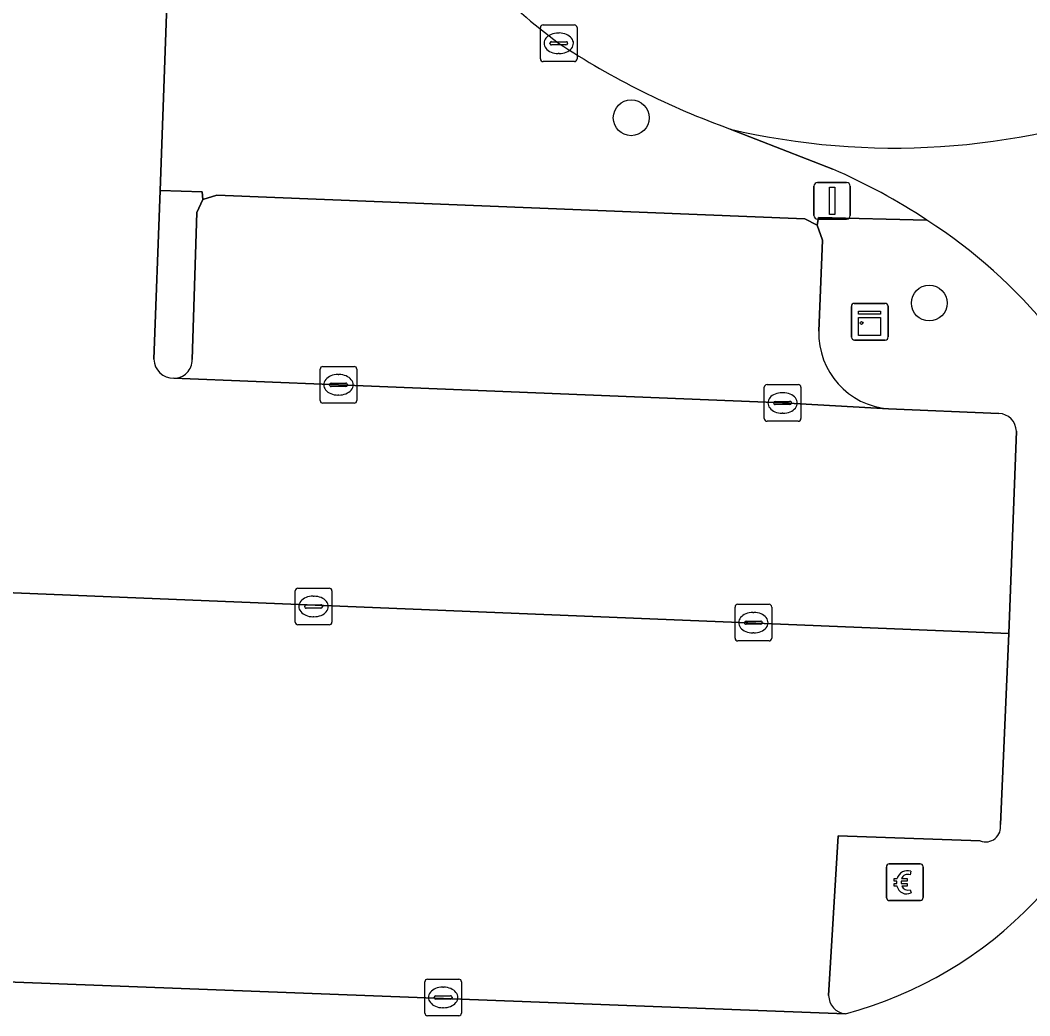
# Model space of a CAD drawing. Extents: x 160888 to 161385, y 386490 to 386908.
# Drawn here: x 160998.61 to 161026.16, y 386680.73 to 386707.9 of the extents above; entities that cross this region are included whole.
import ezdxf

# ---------------------------------------------------------------- set-up
doc = ezdxf.new("R2010")
doc.units = 0
for name, color, linetype in [('IMGEO_Betaalautomaat', 7, 'Continuous'), ('IMGEO_Boom', 7, 'Continuous'), ('IMGEO_Groenvoorziening', 7, 'Continuous'), ('IMGEO_Kast', 7, 'Continuous'), ('IMGEO_Kolk', 7, 'Continuous'), ('IMGEO_Lichtmast', 7, 'Continuous'), ('IMGEO_Parkeervlak_open', 7, 'Continuous'), ('IMGEO_Rijbaan_lokaal_gesloten', 7, 'Continuous'), ('IMGEO_Rijbaan_lokaal_open', 7, 'Continuous'), ('IMGEO_Verkeerseiland_open', 7, 'Continuous')]:
    doc.layers.add(name, color=color, linetype=linetype)

msp = doc.modelspace()

# ---------------------------------------------------------------- linework, layer by layer
at = {"layer": 'IMGEO_Betaalautomaat'}
for p, q in [((161022.323, 386684.877), (161023.164, 386684.877)), ((161023.164, 386684.877), (161022.323, 386684.877)), ((161022.248, 386683.953), (161022.248, 386684.794)), ((161022.248, 386684.794), (161022.248, 386683.953)), ((161022.91, 386684.682), (161022.893, 386684.582)), ((161023.247, 386684.803), (161023.247, 386683.962)), ((161023.247, 386683.962), (161023.247, 386684.803)), ((161022.531, 386684.341), (161022.531, 386684.409)), ((161022.652, 386684.409), (161022.652, 386684.341)), ((161022.897, 386684.176), (161022.919, 386684.089)), ((161023.173, 386683.878), (161022.332, 386683.878)), ((161022.332, 386683.878), (161023.173, 386683.878))]:
    msp.add_line(p, q, dxfattribs=at)
for points in [[(161022.531, 386684.409), (161022.462, 386684.409), (161022.462, 386684.478), (161022.541, 386684.478)], [(161022.536, 386684.272), (161022.462, 386684.272), (161022.462, 386684.341), (161022.531, 386684.341)], [(161022.663, 386684.478), (161022.81, 386684.478), (161022.81, 386684.409), (161022.652, 386684.409)], [(161022.652, 386684.341), (161022.81, 386684.341), (161022.81, 386684.272), (161022.666, 386684.272)]]:
    msp.add_lwpolyline(points, dxfattribs=at)
for centre, radius, start, end in [((161022.326, 386684.8), 0.0779, 92.4484, 184.2845), ((161022.326, 386684.8), 0.0779, 92.4484, 184.2845), ((161023.17, 386684.8), 0.0779, 2.4484, 94.2845), ((161023.17, 386684.8), 0.0779, 2.4484, 94.2845), ((161022.824, 386684.402), 0.293, 73.014, 165.0139), ((161022.83, 386684.415), 0.179, 69.3236, 159.5683), ((161022.797, 386684.327), 0.267, 191.8096, 297.0389), ((161022.83, 386684.342), 0.179, 202.7625, 291.8693), ((161022.326, 386683.956), 0.0779, 182.4484, 274.2845), ((161022.326, 386683.956), 0.0779, 182.4484, 274.2845), ((161023.17, 386683.956), 0.0779, 272.4484, 4.2845), ((161023.17, 386683.956), 0.0779, 272.4484, 4.2845)]:
    msp.add_arc(centre, radius, start, end, dxfattribs=at)
at = {"layer": 'IMGEO_Boom'}
for centre in [(161015.285, 386705.236), (161023.417, 386700.181)]:
    msp.add_circle(centre, 0.489, dxfattribs=at)
at = {"layer": 'IMGEO_Groenvoorziening'}
for points in [[(161002.88, 386715.816), (161002.803, 386713.653), (161002.436, 386703.253), (161003.577, 386703.212), (161003.598, 386703.01), (161003.974, 386703.12), (161020.017, 386702.481), (161020.361, 386702.309), (161020.397, 386702.514), (161023.353, 386702.44)], [(161020.785, 386703.834), (161017.988, 386704.928)]]:
    msp.add_lwpolyline(points, dxfattribs=at)
for centre, radius, start, end in [((161024.267, 386721.921), 18.298, 216.918, 233.1915), ((161025.524, 386725.848), 22.236, 236.6618, 250.1885), ((161014.07, 386688.401), 16.831, 56.5256, 66.4851)]:
    msp.add_arc(centre, radius, start, end, dxfattribs=at)
at = {"layer": 'IMGEO_Kast'}
for p, q in [((161021.292, 386699.247), (161021.292, 386700.088)), ((161021.292, 386700.088), (161021.292, 386699.247)), ((161021.367, 386700.172), (161022.208, 386700.172)), ((161022.208, 386700.172), (161021.367, 386700.172)), ((161022.292, 386700.097), (161022.292, 386699.256)), ((161022.292, 386699.256), (161022.292, 386700.097)), ((161022.217, 386699.172), (161021.376, 386699.172)), ((161021.376, 386699.172), (161022.217, 386699.172))]:
    msp.add_line(p, q, dxfattribs=at)
for points in [[(161021.487, 386699.962), (161022.087, 386699.962), (161022.087, 386699.877), (161021.487, 386699.877), (161021.487, 386699.962)], [(161021.487, 386699.787), (161022.087, 386699.787), (161022.087, 386699.298), (161021.487, 386699.298), (161021.487, 386699.787)]]:
    msp.add_lwpolyline(points, dxfattribs=at)
msp.add_circle((161021.571, 386699.636), 0.0377, dxfattribs=at)
for centre, start, end in [((161021.37, 386700.094), 92.4484, 184.2845), ((161021.37, 386700.094), 92.4484, 184.2845), ((161022.214, 386700.094), 2.4484, 94.2845), ((161022.214, 386700.094), 2.4484, 94.2845), ((161021.37, 386699.25), 182.4484, 274.2845), ((161021.37, 386699.25), 182.4484, 274.2845), ((161022.214, 386699.25), 272.4484, 4.2845), ((161022.214, 386699.25), 272.4484, 4.2845)]:
    msp.add_arc(centre, 0.0779, start, end, dxfattribs=at)
at = {"layer": 'IMGEO_Kolk'}
for p, q in [((161012.881, 386707.769), (161013.733, 386707.769)), ((161012.806, 386706.843), (161012.806, 386707.695)), ((161013.294, 386707.549), (161013.319, 386707.549)), ((161013.807, 386707.695), (161013.807, 386706.843)), ((161013.065, 386707.263), (161013.065, 386707.275)), ((161013.503, 386707.226), (161013.105, 386707.226)), ((161013.108, 386707.312), (161013.506, 386707.312)), ((161013.549, 386707.275), (161013.549, 386707.263)), ((161013.317, 386706.989), (161013.292, 386706.989)), ((161013.733, 386706.769), (161012.881, 386706.769)), ((161006.796, 386697.524), (161006.796, 386698.376)), ((161006.871, 386698.45), (161007.723, 386698.45)), ((161007.797, 386698.376), (161007.797, 386697.524)), ((161007.284, 386698.23), (161007.309, 386698.23)), ((161007.055, 386697.944), (161007.055, 386697.956)), ((161007.493, 386697.907), (161007.095, 386697.907)), ((161007.098, 386697.993), (161007.496, 386697.993)), ((161007.539, 386697.956), (161007.539, 386697.944)), ((161018.914, 386697.03), (161018.914, 386697.882)), ((161018.989, 386697.956), (161019.841, 386697.956)), ((161019.915, 386697.882), (161019.915, 386697.03)), ((161007.307, 386697.67), (161007.282, 386697.67)), ((161019.402, 386697.736), (161019.427, 386697.736)), ((161007.723, 386697.45), (161006.871, 386697.45)), ((161019.173, 386697.45), (161019.173, 386697.462)), ((161019.611, 386697.413), (161019.213, 386697.413)), ((161019.216, 386697.499), (161019.614, 386697.499)), ((161019.657, 386697.462), (161019.657, 386697.45)), ((161019.425, 386697.176), (161019.4, 386697.176)), ((161019.841, 386696.956), (161018.989, 386696.956)), ((161006.116, 386691.476), (161006.116, 386692.328)), ((161006.191, 386692.402), (161007.043, 386692.402)), ((161007.117, 386692.328), (161007.117, 386691.476)), ((161006.604, 386692.182), (161006.629, 386692.182)), ((161006.375, 386691.896), (161006.375, 386691.908)), ((161006.813, 386691.859), (161006.415, 386691.859)), ((161006.418, 386691.945), (161006.816, 386691.945)), ((161006.859, 386691.908), (161006.859, 386691.896)), ((161018.117, 386691.035), (161018.117, 386691.887)), ((161018.192, 386691.961), (161019.044, 386691.961)), ((161019.118, 386691.887), (161019.118, 386691.035)), ((161006.627, 386691.622), (161006.602, 386691.622)), ((161018.419, 386691.504), (161018.817, 386691.504)), ((161018.605, 386691.741), (161018.63, 386691.741)), ((161007.043, 386691.402), (161006.191, 386691.402)), ((161018.376, 386691.455), (161018.376, 386691.467)), ((161018.814, 386691.418), (161018.416, 386691.418)), ((161018.86, 386691.467), (161018.86, 386691.455)), ((161019.044, 386690.961), (161018.192, 386690.961)), ((161018.628, 386691.181), (161018.603, 386691.181)), ((161009.652, 386680.809), (161009.652, 386681.661)), ((161009.727, 386681.735), (161010.579, 386681.735)), ((161010.653, 386681.661), (161010.653, 386680.809)), ((161010.14, 386681.515), (161010.165, 386681.515)), ((161009.911, 386681.229), (161009.911, 386681.241)), ((161010.349, 386681.192), (161009.951, 386681.192)), ((161009.954, 386681.278), (161010.352, 386681.278)), ((161010.395, 386681.241), (161010.395, 386681.229)), ((161010.163, 386680.955), (161010.138, 386680.955)), ((161010.579, 386680.735), (161009.727, 386680.735))]:
    msp.add_line(p, q, dxfattribs=at)
for points in [[(161012.881, 386707.769), (161013.733, 386707.769)], [(161012.806, 386706.843), (161012.806, 386707.695)], [(161013.807, 386707.695), (161013.807, 386706.843)], [(161013.733, 386706.769), (161012.881, 386706.769)], [(161006.796, 386697.524), (161006.796, 386698.376)], [(161006.871, 386698.45), (161007.723, 386698.45)], [(161007.797, 386698.376), (161007.797, 386697.524)], [(161018.914, 386697.03), (161018.914, 386697.882)], [(161018.989, 386697.956), (161019.841, 386697.956)], [(161019.915, 386697.882), (161019.915, 386697.03)], [(161007.723, 386697.45), (161006.871, 386697.45)], [(161019.841, 386696.956), (161018.989, 386696.956)], [(161006.116, 386691.476), (161006.116, 386692.328)], [(161006.191, 386692.402), (161007.043, 386692.402)], [(161007.117, 386692.328), (161007.117, 386691.476)], [(161018.117, 386691.035), (161018.117, 386691.887)], [(161018.192, 386691.961), (161019.044, 386691.961)], [(161019.118, 386691.887), (161019.118, 386691.035)], [(161007.043, 386691.402), (161006.191, 386691.402)], [(161019.044, 386690.961), (161018.192, 386690.961)], [(161009.652, 386680.809), (161009.652, 386681.661)], [(161009.727, 386681.735), (161010.579, 386681.735)], [(161010.653, 386681.661), (161010.653, 386680.809)], [(161010.579, 386680.735), (161009.727, 386680.735)]]:
    msp.add_lwpolyline(points, dxfattribs=at)
for centre, radius, start, end in [((161012.883, 386707.693), 0.0765, 91.552, 178.448), ((161012.883, 386707.693), 0.0765, 91.552, 178.448), ((161013.731, 386707.693), 0.0765, 1.552, 88.448), ((161013.731, 386707.693), 0.0765, 1.552, 88.448), ((161013.105, 386707.272), 0.0403, 85.8775, 175.7526), ((161013.102, 386707.262), 0.0366, 178.938, 274.7102), ((161013.506, 386707.269), 0.043, 264.8664, 352.4533), ((161013.51, 386707.274), 0.0386, 1.7309, 96.639), ((161012.883, 386706.845), 0.0765, 181.552, 268.448), ((161012.883, 386706.845), 0.0765, 181.552, 268.448), ((161013.731, 386706.845), 0.0765, 271.552, 358.448), ((161013.731, 386706.845), 0.0765, 271.552, 358.448), ((161006.873, 386698.374), 0.0765, 91.552, 178.448), ((161006.873, 386698.374), 0.0765, 91.552, 178.448), ((161007.721, 386698.374), 0.0765, 1.552, 88.448), ((161007.721, 386698.374), 0.0765, 1.552, 88.448), ((161007.095, 386697.953), 0.0403, 85.8775, 175.7526), ((161007.092, 386697.943), 0.0366, 178.938, 274.7102), ((161007.496, 386697.95), 0.043, 264.8664, 352.4533), ((161007.5, 386697.955), 0.0386, 1.7309, 96.639), ((161018.991, 386697.88), 0.0765, 91.552, 178.448), ((161018.991, 386697.88), 0.0765, 91.552, 178.448), ((161019.839, 386697.88), 0.0765, 1.552, 88.448), ((161019.839, 386697.88), 0.0765, 1.552, 88.448), ((161006.873, 386697.526), 0.0765, 181.552, 268.448), ((161006.873, 386697.526), 0.0765, 181.552, 268.448), ((161007.721, 386697.526), 0.0765, 271.552, 358.448), ((161007.721, 386697.526), 0.0765, 271.552, 358.448), ((161019.213, 386697.459), 0.0403, 85.8775, 175.7526), ((161019.21, 386697.449), 0.0366, 178.938, 274.7102), ((161019.614, 386697.456), 0.043, 264.8664, 352.4533), ((161019.618, 386697.461), 0.0386, 1.7309, 96.639), ((161018.991, 386697.032), 0.0765, 181.552, 268.448), ((161018.991, 386697.032), 0.0765, 181.552, 268.448), ((161019.839, 386697.032), 0.0765, 271.552, 358.448), ((161019.839, 386697.032), 0.0765, 271.552, 358.448), ((161006.193, 386692.326), 0.0765, 91.552, 178.448), ((161006.193, 386692.326), 0.0765, 91.552, 178.448), ((161007.041, 386692.326), 0.0765, 1.552, 88.448), ((161007.041, 386692.326), 0.0765, 1.552, 88.448), ((161006.415, 386691.905), 0.0403, 85.8775, 175.7526), ((161006.412, 386691.895), 0.0366, 178.938, 274.7102), ((161006.816, 386691.902), 0.043, 264.8664, 352.4533), ((161006.82, 386691.907), 0.0386, 1.7309, 96.639), ((161018.194, 386691.885), 0.0765, 91.552, 178.448), ((161018.194, 386691.885), 0.0765, 91.552, 178.448), ((161019.042, 386691.885), 0.0765, 1.552, 88.448), ((161019.042, 386691.885), 0.0765, 1.552, 88.448), ((161018.416, 386691.464), 0.0403, 85.8775, 175.7526), ((161018.821, 386691.466), 0.0386, 1.7309, 96.639), ((161006.193, 386691.478), 0.0765, 181.552, 268.448), ((161006.193, 386691.478), 0.0765, 181.552, 268.448), ((161007.041, 386691.478), 0.0765, 271.552, 358.448), ((161007.041, 386691.478), 0.0765, 271.552, 358.448), ((161018.413, 386691.454), 0.0366, 178.938, 274.7102), ((161018.817, 386691.461), 0.043, 264.8664, 352.4533), ((161018.194, 386691.037), 0.0765, 181.552, 268.448), ((161018.194, 386691.037), 0.0765, 181.552, 268.448), ((161019.042, 386691.037), 0.0765, 271.552, 358.448), ((161019.042, 386691.037), 0.0765, 271.552, 358.448), ((161009.729, 386681.659), 0.0765, 91.552, 178.448), ((161009.729, 386681.659), 0.0765, 91.552, 178.448), ((161010.577, 386681.659), 0.0765, 1.552, 88.448), ((161010.577, 386681.659), 0.0765, 1.552, 88.448), ((161009.951, 386681.238), 0.0403, 85.8775, 175.7526), ((161009.948, 386681.228), 0.0366, 178.938, 274.7102), ((161010.352, 386681.235), 0.043, 264.8664, 352.4533), ((161010.356, 386681.24), 0.0386, 1.7309, 96.639), ((161009.729, 386680.811), 0.0765, 181.552, 268.448), ((161009.729, 386680.811), 0.0765, 181.552, 268.448), ((161010.577, 386680.811), 0.0765, 271.552, 358.448), ((161010.577, 386680.811), 0.0765, 271.552, 358.448)]:
    msp.add_arc(centre, radius, start, end, dxfattribs=at)
for centre, major_axis, ratio, start_param, end_param in [((161013.293, 386707.269), (-0.387, 0.002), 0.722429, 4.712389, 7.853982), ((161013.318, 386707.269), (-0.39, 0.002), 0.717154, 1.570796, 4.712389), ((161007.283, 386697.95), (-0.387, 0.002), 0.722429, 4.712389, 7.853982), ((161007.308, 386697.95), (-0.39, 0.002), 0.717154, 1.570796, 4.712389), ((161019.401, 386697.456), (-0.387, 0.002), 0.722429, 4.712389, 7.853982), ((161019.426, 386697.456), (-0.39, 0.002), 0.717154, 1.570796, 4.712389), ((161006.603, 386691.902), (-0.387, 0.002), 0.722429, 4.712389, 7.853982), ((161006.628, 386691.902), (-0.39, 0.002), 0.717154, 1.570796, 4.712389), ((161018.604, 386691.461), (-0.387, 0.002), 0.722429, 4.712389, 7.853982), ((161018.629, 386691.461), (-0.39, 0.002), 0.717154, 1.570796, 4.712389), ((161010.139, 386681.235), (-0.387, 0.002), 0.722429, 4.712389, 7.853982), ((161010.164, 386681.235), (-0.39, 0.002), 0.717154, 1.570796, 4.712389)]:
    msp.add_ellipse(centre, major_axis=major_axis, ratio=ratio, start_param=start_param, end_param=end_param, dxfattribs=at)
at = {"layer": 'IMGEO_Lichtmast'}
for p, q in [((161020.271, 386702.57), (161020.271, 386703.37)), ((161020.271, 386703.37), (161020.271, 386702.57)), ((161020.371, 386703.47), (161021.161, 386703.47)), ((161021.161, 386703.47), (161020.371, 386703.47)), ((161021.261, 386703.37), (161021.261, 386702.57)), ((161021.261, 386702.57), (161021.261, 386703.37)), ((161021.161, 386702.47), (161020.371, 386702.47)), ((161020.371, 386702.47), (161021.161, 386702.47))]:
    msp.add_line(p, q, dxfattribs=at)
msp.add_lwpolyline([(161020.691, 386703.345), (161020.841, 386703.345), (161020.841, 386702.595), (161020.691, 386702.595), (161020.691, 386703.345)], dxfattribs=at)
for centre, start, end in [((161020.371, 386703.37), 90, 180), ((161020.371, 386703.37), 90, 180), ((161021.161, 386703.37), 0, 90), ((161021.161, 386703.37), 360, 90), ((161020.371, 386702.57), 180, 270), ((161020.371, 386702.57), 180, 270), ((161021.161, 386702.57), 270, 0), ((161021.161, 386702.57), 270, 0)]:
    msp.add_arc(centre, 0.1, start, end, dxfattribs=at)
at = {"layer": 'IMGEO_Parkeervlak_open'}
for points in [[(161020.402, 386699.417), (161020.499, 386701.899), (161020.361, 386702.309), (161020.017, 386702.481), (161003.974, 386703.12), (161003.598, 386703.01), (161003.429, 386702.647), (161003.303, 386698.638)], [(161002.804, 386698.129), (161007.297, 386697.95), (161019.415, 386697.456), (161022.308, 386697.293)], [(161025.358, 386685.956), (161025.591, 386691.163), (160959.014, 386693.883), (160951.531, 386694.154), (160951.604, 386693.902)], [(161020.671, 386681.289), (161020.929, 386685.642), (161024.807, 386685.508)], [(160951.094, 386683.482), (160958.208, 386683.276), (160972.711, 386682.635), (161021.128, 386680.79)]]:
    msp.add_lwpolyline(points, dxfattribs=at)
for centre, radius, start, end in [((161022.47, 386699.356), 2.069, 178.2998, 265.5075), ((161002.808, 386698.624), 0.495, 269.5541, 1.5826), ((161024.956, 386685.888), 0.408, 248.5714, 9.6555), ((161021.178, 386681.294), 0.507, 180.5866, 264.3823)]:
    msp.add_arc(centre, radius, start, end, dxfattribs=at)
at = {"layer": 'IMGEO_Rijbaan_lokaal_gesloten'}
for centre, radius, start, end in [((161024.267, 386721.921), 18.298, 216.918, 233.1915), ((161025.524, 386725.848), 22.236, 236.6618, 250.1885), ((161022.461, 386723.967), 19.558, 256.7803, 290.6229)]:
    msp.add_arc(centre, radius, start, end, dxfattribs=at)
at = {"layer": 'IMGEO_Rijbaan_lokaal_open'}
for points in [[(161002.257, 386698.649), (161002.436, 386703.253), (161002.803, 386713.653)], [(161017.988, 386704.928), (161020.785, 386703.834)], [(161025.314, 386697.166), (161022.308, 386697.293), (161019.415, 386697.456), (161007.297, 386697.95), (161002.804, 386698.129)], [(160950.77, 386693.786), (160951.489, 386693.886), (160951.604, 386693.902), (160951.531, 386694.154), (160959.014, 386693.883), (161025.591, 386691.163), (161025.792, 386696.683)], [(161021.128, 386680.79), (160972.711, 386682.635), (160958.208, 386683.276), (160951.094, 386683.482), (160950.38, 386683.544)]]:
    msp.add_lwpolyline(points, dxfattribs=at)
for centre, radius, start, end in [((161022.461, 386723.967), 19.558, 256.7803, 290.6229), ((161014.07, 386688.401), 16.831, 56.5256, 66.4851), ((161015.756, 386690.556), 14.104, 20.4923, 57.4104), ((161002.802, 386698.674), 0.545, 182.6428, 270.2562), ((161025.307, 386696.681), 0.485, 0.2172, 89.1866), ((161018.278, 386691.49), 11.073, 284.9164, 347.4728)]:
    msp.add_arc(centre, radius, start, end, dxfattribs=at)
at = {"layer": 'IMGEO_Verkeerseiland_open'}
for points in [[(161003.303, 386698.638), (161003.429, 386702.647), (161003.598, 386703.01), (161003.577, 386703.212), (161002.436, 386703.253), (161002.257, 386698.649)], [(161023.353, 386702.44), (161020.397, 386702.514), (161020.361, 386702.309), (161020.499, 386701.899), (161020.402, 386699.417)], [(161022.308, 386697.293), (161025.314, 386697.166)], [(161025.792, 386696.683), (161025.591, 386691.163), (161025.358, 386685.956)], [(161024.807, 386685.508), (161020.929, 386685.642), (161020.671, 386681.289)]]:
    msp.add_lwpolyline(points, dxfattribs=at)
for centre, radius, start, end in [((161015.756, 386690.556), 14.104, 20.4923, 57.4104), ((161022.47, 386699.356), 2.069, 178.2998, 265.5075), ((161002.802, 386698.674), 0.545, 182.6428, 270.2562), ((161002.808, 386698.624), 0.495, 269.5541, 1.5826), ((161025.307, 386696.681), 0.485, 0.2172, 89.1866), ((161018.278, 386691.49), 11.073, 284.9164, 347.4728), ((161024.956, 386685.888), 0.408, 248.5714, 9.6555), ((161021.178, 386681.294), 0.507, 180.5866, 264.3823)]:
    msp.add_arc(centre, radius, start, end, dxfattribs=at)

doc.saveas('drawing.dxf')
